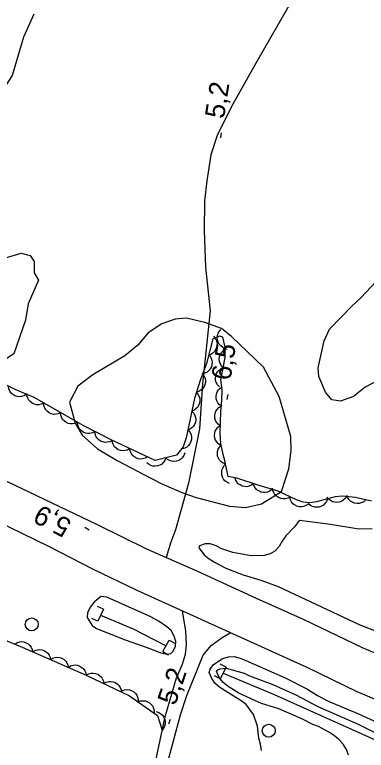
# Model space of a CAD drawing. Extents: x 282461 to 284471, y 5554090 to 5557646.
# Drawn here: x 283695.2 to 283749.2, y 5554915.9 to 5555029 of the extents above; entities that cross this region are included whole.
import ezdxf

# ---------------------------------------------------------------- set-up
doc = ezdxf.new("R2010")
doc.units = 0
for name, color, linetype in [('Niveau 1', 7, 'Continuous'), ('Niveau 19', 7, 'Continuous'), ('Niveau 2', 7, 'Continuous'), ('Niveau 21', 7, 'Continuous'), ('Niveau 22', 7, 'Continuous'), ('Niveau 26', 7, 'Continuous'), ('Niveau 3', 7, 'Continuous'), ('Niveau 36', 7, 'Continuous'), ('Niveau 4', 7, 'Continuous'), ('Niveau 44', 7, 'Continuous')]:
    doc.layers.add(name, color=color, linetype=linetype)

msp = doc.modelspace()

# ---------------------------------------------------------------- linework, layer by layer
at = {"layer": 'Niveau 1'}
for points in [[(283662.66, 5554988.52), (283664.83, 5554986.46), (283667.19, 5554983.7), (283668.84, 5554982.32), (283673.87, 5554979.23), (283679.7, 5554978.59), (283681.55, 5554979.42), (283688.69, 5554986.45), (283691.44, 5554989.72), (283693.75, 5554991.6), (283696.18, 5554992.32), (283697.58, 5554991.98), (283698.18, 5554991.06), (283698.2, 5554989.32), (283698.83, 5554988.17), (283697.25, 5554984.54), (283696.86, 5554982.06), (283695.03, 5554976.87), (283692.59, 5554975.27), (283691.88, 5554974.09), (283692.02, 5554971.95)], [(283751.32, 5554972.93), (283749.07, 5554971.71), (283747.28, 5554970.29), (283745.28, 5554969.57), (283743.95, 5554969.79), (283742.95, 5554970.98), (283741.94, 5554973.35), (283741.84, 5554974.73), (283742.78, 5554978.88), (283743.58, 5554980.64), (283747.03, 5554984.17), (283748.46, 5554985.5), (283750.71, 5554987.91)], [(283738.99, 5554951.26), (283738.19, 5554950.27), (283736.87, 5554948.86), (283736.29, 5554948.05), (283735.84, 5554947.23), (283735.2, 5554946.53), (283734.45, 5554946.12), (283733.52, 5554945.87), (283731.54, 5554945.8), (283728.75, 5554946.3), (283726.88, 5554946.92), (283726.17, 5554947.32), (283725.24, 5554947.66), (283724.48, 5554947.65), (283723.61, 5554947.35), (283723.5, 5554947), (283724.33, 5554945.96), (283725.09, 5554945.33), (283725.91, 5554944.82), (283727.67, 5554943.91), (283730.3, 5554942.89), (283733.04, 5554942.04), (283735.67, 5554941.08), (283748.26, 5554935.16), (283752.76, 5554933.46)], [(283738.99, 5554951.26), (283743.75, 5554950.66), (283748.09, 5554949.96), (283750.17, 5554949.99)], [(283716.11, 5554936.43), (283709.33, 5554939.45), (283708.45, 5554939.56), (283707.41, 5554938.68), (283706.78, 5554937.92), (283706.39, 5554937.04), (283706.34, 5554936.29), (283707.11, 5554935.08), (283707.75, 5554934.62), (283712.19, 5554932.86), (283715.82, 5554931.62), (283717.63, 5554930.88), (283718.56, 5554930.66), (283719.2, 5554930.78), (283719.55, 5554931.13), (283719.89, 5554931.89), (283719.94, 5554932.64), (283719.7, 5554933.45), (283719.22, 5554934.32), (283718.57, 5554934.89), (283717.4, 5554935.69), (283716.11, 5554936.43)], [(283733.11, 5554915.88), (283732.98, 5554916.81), (283732.74, 5554917.73), (283732.54, 5554919.59), (283731.88, 5554921.38), (283730.76, 5554922.93), (283729.99, 5554923.51), (283726.71, 5554925.57), (283725.95, 5554926.2), (283725.47, 5554926.95), (283725.11, 5554927.87), (283725.22, 5554928.34), (283725.68, 5554929.04), (283727.13, 5554929.98), (283728.05, 5554930.28), (283728.93, 5554930.29), (283729.86, 5554930.06), (283730.74, 5554929.72), (283736.76, 5554927.05), (283740.22, 5554925.28), (283741.74, 5554924.31), (283743.38, 5554923.45), (283748.06, 5554921.52), (283752.86, 5554919.3)]]:
    msp.add_lwpolyline(points, dxfattribs=at)
at = {"layer": 'Niveau 19'}
for points in [[(283720.93, 5554937.34), (283721.46, 5554934.2), (283721.54, 5554932.22), (283721.37, 5554930.64), (283720.93, 5554929.07), (283720.02, 5554926.98), (283718.22, 5554920.81), (283715, 5554905.6), (283714.45, 5554901.38), (283710.98, 5554881.79), (283708.81, 5554868.14), (283707.44, 5554860.94), (283706.6, 5554857.8), (283704.61, 5554848.09), (283703.35, 5554840.67), (283702.64, 5554835.69), (283702.1, 5554830.72), (283701.78, 5554823.99)], [(283704.14, 5554825.54), (283704.24, 5554831.54), (283704.55, 5554835.59), (283705.2, 5554840.97), (283706.91, 5554849.81), (283707.37, 5554851.95), (283708.32, 5554855.61), (283710.35, 5554865.18), (283715.65, 5554897.49), (283718.86, 5554914.7), (283720.66, 5554921.34), (283721.67, 5554924.32), (283724.17, 5554930.5), (283725.38, 5554932.03), (283727.06, 5554933.21), (283728.34, 5554933.96)]]:
    msp.add_lwpolyline(points, dxfattribs=at)
at = {"layer": 'Niveau 2'}
for points in [[(283698.11, 5555029.08), (283696.56, 5555025.55), (283694.78, 5555019.67), (283693, 5555016.89), (283691.28, 5555012.51), (283691.2, 5555008.6), (283690.27, 5555002.57), (283689.68, 5555000.94), (283688.59, 5554999.57), (283687.46, 5554998.87), (283685.96, 5554999.13), (283684.84, 5555000.83), (283684.65, 5555001.89), (283684.7, 5555009.91), (283684.02, 5555014.31), (283684.39, 5555017.68), (283686.96, 5555022.25), (283688.53, 5555026.98), (283689.78, 5555029.34)], [(283726.98, 5554980.77), (283724.41, 5554981.67), (283721.61, 5554982.34), (283719.87, 5554982.21), (283717.79, 5554981.49), (283715.71, 5554980.08), (283714.1, 5554978.21), (283712.14, 5554976.57), (283707.18, 5554973.63), (283704.87, 5554971.87), (283703.62, 5554969.42), (283704.47, 5554966.18), (283705.54, 5554964.34), (283707.89, 5554962.27), (283710.93, 5554960.45), (283715.03, 5554958.28), (283717.72, 5554956.91), (283720.87, 5554955.55), (283723.09, 5554954.76), (283728.22, 5554953.42), (283730.67, 5554953.21), (283733.11, 5554953.81), (283736.22, 5554955.69), (283737.35, 5554959.18), (283737.67, 5554961.97), (283737.64, 5554964.17), (283735.83, 5554970.3), (283733.45, 5554974.8), (283728.51, 5554979.51), (283726.98, 5554980.77)], [(283746.5, 5554915.13), (283746.21, 5554915.99), (283745.71, 5554916.84), (283745.08, 5554917.52), (283744.34, 5554918.09), (283743.6, 5554918.6), (283741.89, 5554919.57), (283741.04, 5554919.85), (283739.33, 5554920.71), (283735.8, 5554922.24), (283733.12, 5554923.1), (283732.2, 5554923.5), (283729.64, 5554924.69), (283727.99, 5554925.72), (283727.25, 5554926.34), (283726.62, 5554927.08), (283726.23, 5554927.99), (283726.4, 5554928.27), (283726.8, 5554928.44), (283727.72, 5554928.5), (283730.45, 5554927.76), (283731.31, 5554927.36), (283734.9, 5554925.99), (283738.43, 5554924.4), (283741.79, 5554922.63), (283748.01, 5554919.9), (283753.07, 5554917.4)]]:
    msp.add_lwpolyline(points, dxfattribs=at)
at = {"layer": 'Niveau 21'}
for points in [[(283619.33, 5554995.38), (283626, 5554991.56), (283636.95, 5554985.81), (283649.29, 5554979.09), (283660.09, 5554973.44), (283707.87, 5554950.59), (283715.47, 5554946.89), (283723.3, 5554943.42), (283732.31, 5554939.27), (283739.56, 5554936.03), (283748.62, 5554931.71), (283756.87, 5554928.19), (283766.29, 5554923.68), (283776.05, 5554919.42), (283818.94, 5554899.96), (283827.6, 5554896.21), (283840.02, 5554890.57), (283843.26, 5554889.2), (283857.63, 5554882.72), (283870.98, 5554876.54), (283889.1, 5554868.59), (283896.54, 5554865.24), (283906.59, 5554860.53)], [(283623.2, 5554987.33), (283624.31, 5554986.76), (283633.78, 5554981.34), (283640.75, 5554977.06), (283647.59, 5554973.3), (283657.36, 5554968.17), (283665.48, 5554964.37), (283674.78, 5554959.7), (283682.49, 5554956.12), (283690.21, 5554952.19), (283700.38, 5554947.3), (283707.17, 5554943.77), (283713.95, 5554940.52), (283740.2, 5554928.64), (283747.69, 5554924.99), (283753.83, 5554922.38)]]:
    msp.add_lwpolyline(points, dxfattribs=at)
at = {"layer": 'Niveau 22'}
msp.add_lwpolyline([(283741.66, 5555037.89), (283732.19, 5555021.48), (283728.69, 5555015.15), (283726.39, 5555010.61), (283725.34, 5555007.44), (283724.75, 5555003.47), (283724.39, 5555000.41), (283724.3, 5554995.75), (283724.54, 5554990.18), (283725.23, 5554983.48), (283724.08, 5554972.26), (283723.58, 5554965.34), (283721.9, 5554956.96), (283719.92, 5554949.81), (283719.18, 5554947.88), (283718.48, 5554945.55)], dxfattribs=at)
at = {"layer": 'Niveau 26'}
for p, q in [((283708.82, 5554937.57), (283707.91, 5554938)), ((283708.82, 5554937.57), (283707.96, 5554935.75)), ((283707.96, 5554935.75), (283707.05, 5554936.17)), ((283717.98, 5554931.07), (283718.96, 5554932.83)), ((283718.96, 5554932.83), (283719.83, 5554932.35)), ((283717.98, 5554931.07), (283718.85, 5554930.58)), ((283727.68, 5554928.66), (283726.76, 5554926.86)), ((283727.68, 5554928.66), (283726.79, 5554929.11)), ((283726.76, 5554926.86), (283725.88, 5554927.32))]:
    msp.add_line(p, q, dxfattribs=at)
at = {"layer": 'Niveau 3'}
for p, q in [((283726.88, 5555010.08), (283727, 5555010.87)), ((283727.87, 5554969.83), (283727.99, 5554970.62)), ((283706.65, 5554949.76), (283705.95, 5554950.13)), ((283718.9, 5554919.94), (283719.16, 5554920.69))]:
    msp.add_line(p, q, dxfattribs=at)
at = {"layer": 'Niveau 36'}
for centre in [(283697.8, 5554935.25), (283734.24, 5554918.9)]:
    msp.add_circle(centre, 1, dxfattribs=at)
at = {"layer": 'Niveau 4'}
for points in [[(283708.39, 5554936.67), (283713.42, 5554934.57), (283718.46, 5554931.94)], [(283727.23, 5554927.77), (283735.07, 5554924.47), (283751.06, 5554917.3), (283753.28, 5554916.15), (283756.27, 5554914.85), (283758.97, 5554913.53), (283766.46, 5554910.23), (283775.43, 5554905.95), (283780.7, 5554903.61), (283783.92, 5554901.84), (283789.62, 5554898.21), (283796.4, 5554894.26), (283802.81, 5554890.17), (283806.35, 5554886.93), (283807.06, 5554886.11), (283808.47, 5554883.7)]]:
    msp.add_lwpolyline(points, dxfattribs=at)
at = {"layer": 'Niveau 44'}
for points in [[(283727.57, 5554977.68), (283727.18, 5554977.83), (283726.86, 5554978.08), (283726.63, 5554978.32), (283726.47, 5554978.63), (283726.36, 5554978.98), (283726.33, 5554979.36), (283726.35, 5554979.69), (283726.47, 5554980.02), (283726.65, 5554980.34), (283726.9, 5554980.6)], [(283727.61, 5554959.87), (283727.55, 5554960.23), (283727.25, 5554961.38), (283726.86, 5554963.09), (283726.77, 5554964.71), (283726.86, 5554968), (283727.03, 5554969.74), (283727.06, 5554971.32), (283726.88, 5554972.85), (283727.57, 5554976.29), (283727.53, 5554977.87), (283727.17, 5554979.43), (283726.7, 5554979.55), (283725.66, 5554979.19), (283724.65, 5554975.35), (283723.75, 5554972.91), (283722.85, 5554970), (283721.53, 5554963.96), (283721.08, 5554962.56), (283720.05, 5554961.28), (283716.8, 5554960.44), (283710.02, 5554963.62), (283705.8, 5554965.79), (283698.19, 5554970.12), (283695.27, 5554971.37), (283692.82, 5554972.62)], [(283725.76, 5554979.56), (283726.03, 5554979.25), (283726.2, 5554978.88), (283726.29, 5554978.56), (283726.29, 5554978.21), (283726.23, 5554977.84), (283726.07, 5554977.5), (283725.91, 5554977.21), (283725.65, 5554976.98), (283725.33, 5554976.78), (283724.99, 5554976.66)], [(283727.25, 5554974.71), (283726.96, 5554975.01), (283726.77, 5554975.37), (283726.66, 5554975.68), (283726.64, 5554976.03), (283726.68, 5554976.4), (283726.82, 5554976.75), (283726.96, 5554977.04), (283727.21, 5554977.29), (283727.51, 5554977.51), (283727.84, 5554977.65)], [(283725.12, 5554976.62), (283725.36, 5554976.28), (283725.49, 5554975.9), (283725.56, 5554975.57), (283725.52, 5554975.22), (283725.43, 5554974.87), (283725.24, 5554974.54), (283725.04, 5554974.27), (283724.76, 5554974.06), (283724.43, 5554973.9), (283724.08, 5554973.81)], [(283724.03, 5554973.83), (283724.29, 5554973.5), (283724.45, 5554973.12), (283724.53, 5554972.8), (283724.51, 5554972.45), (283724.43, 5554972.09), (283724.26, 5554971.75), (283724.08, 5554971.48), (283723.81, 5554971.25), (283723.49, 5554971.07), (283723.15, 5554970.96)], [(283726.66, 5554971.77), (283726.37, 5554972.07), (283726.18, 5554972.43), (283726.07, 5554972.74), (283726.05, 5554973.09), (283726.09, 5554973.46), (283726.23, 5554973.81), (283726.37, 5554974.1), (283726.62, 5554974.35), (283726.92, 5554974.57), (283727.25, 5554974.71)], [(283696.97, 5554970.64), (283696.62, 5554970.41), (283696.23, 5554970.3), (283695.91, 5554970.26), (283695.56, 5554970.31), (283695.21, 5554970.42), (283694.89, 5554970.63), (283694.63, 5554970.83), (283694.44, 5554971.13), (283694.29, 5554971.47), (283694.22, 5554971.82)], [(283727.01, 5554968.76), (283726.67, 5554969), (283726.42, 5554969.32), (283726.25, 5554969.61), (283726.17, 5554969.95), (283726.15, 5554970.32), (283726.22, 5554970.7), (283726.31, 5554971.01), (283726.51, 5554971.3), (283726.77, 5554971.56), (283727.07, 5554971.76)], [(283699.65, 5554969.29), (283699.27, 5554969.11), (283698.87, 5554969.04), (283698.54, 5554969.03), (283698.2, 5554969.12), (283697.87, 5554969.27), (283697.57, 5554969.52), (283697.34, 5554969.75), (283697.18, 5554970.06), (283697.07, 5554970.42), (283697.04, 5554970.77)], [(283723.07, 5554970.98), (283723.35, 5554970.68), (283723.54, 5554970.32), (283723.64, 5554970.01), (283723.66, 5554969.66), (283723.61, 5554969.29), (283723.47, 5554968.93), (283723.32, 5554968.65), (283723.06, 5554968.4), (283722.76, 5554968.19), (283722.43, 5554968.06)], [(283702.25, 5554967.81), (283701.88, 5554967.62), (283701.48, 5554967.56), (283701.15, 5554967.55), (283700.81, 5554967.64), (283700.47, 5554967.79), (283700.18, 5554968.03), (283699.95, 5554968.27), (283699.79, 5554968.58), (283699.67, 5554968.93), (283699.65, 5554969.29)], [(283722.43, 5554968.06), (283722.71, 5554967.75), (283722.9, 5554967.39), (283723, 5554967.08), (283723.02, 5554966.73), (283722.97, 5554966.36), (283722.83, 5554966.01), (283722.68, 5554965.72), (283722.42, 5554965.47), (283722.12, 5554965.26), (283721.79, 5554965.13)], [(283726.8, 5554965.77), (283726.46, 5554966.02), (283726.21, 5554966.34), (283726.05, 5554966.63), (283725.97, 5554966.97), (283725.95, 5554967.34), (283726.02, 5554967.71), (283726.12, 5554968.02), (283726.32, 5554968.31), (283726.58, 5554968.58), (283726.88, 5554968.77)], [(283704.86, 5554966.33), (283704.48, 5554966.14), (283704.08, 5554966.08), (283703.75, 5554966.07), (283703.41, 5554966.16), (283703.08, 5554966.31), (283702.78, 5554966.55), (283702.55, 5554966.78), (283702.39, 5554967.1), (283702.28, 5554967.45), (283702.25, 5554967.81)], [(283707.5, 5554964.92), (283707.14, 5554964.71), (283706.74, 5554964.63), (283706.41, 5554964.61), (283706.06, 5554964.68), (283705.72, 5554964.82), (283705.42, 5554965.05), (283705.18, 5554965.27), (283705.01, 5554965.58), (283704.88, 5554965.93), (283704.84, 5554966.29)], [(283726.88, 5554962.78), (283726.52, 5554963), (283726.25, 5554963.3), (283726.06, 5554963.57), (283725.95, 5554963.9), (283725.9, 5554964.27), (283725.94, 5554964.65), (283726.01, 5554964.97), (283726.19, 5554965.27), (283726.42, 5554965.56), (283726.71, 5554965.77)], [(283623.5, 5554964.8), (283626.66, 5554962.85), (283630.4, 5554960.8), (283635.06, 5554957.48), (283640.82, 5554951.97), (283647.05, 5554946.46), (283649.83, 5554944.97), (283651.81, 5554944.29), (283654.03, 5554943.96), (283655.76, 5554944.56), (283657.72, 5554946.78), (283659.69, 5554947.03), (283664.24, 5554946.03), (283666.81, 5554944.89), (283676.5, 5554941.27), (283680.83, 5554938.99), (283686.49, 5554935.81), (283696.32, 5554931.74), (283706.16, 5554927.44), (283712.82, 5554924.26), (283717.12, 5554921.24), (283717.84, 5554918.98)], [(283710.17, 5554963.54), (283709.8, 5554963.34), (283709.4, 5554963.26), (283709.07, 5554963.24), (283708.73, 5554963.31), (283708.39, 5554963.45), (283708.08, 5554963.68), (283707.84, 5554963.9), (283707.67, 5554964.21), (283707.54, 5554964.56), (283707.5, 5554964.92)], [(283721.9, 5554965.1), (283722.15, 5554964.77), (283722.3, 5554964.39), (283722.38, 5554964.07), (283722.36, 5554963.72), (283722.28, 5554963.36), (283722.1, 5554963.02), (283721.92, 5554962.75), (283721.65, 5554962.53), (283721.32, 5554962.34), (283720.98, 5554962.24)], [(283712.88, 5554962.28), (283712.53, 5554962.06), (283712.13, 5554961.97), (283711.8, 5554961.93), (283711.46, 5554961.99), (283711.11, 5554962.12), (283710.8, 5554962.34), (283710.55, 5554962.55), (283710.37, 5554962.85), (283710.23, 5554963.19), (283710.17, 5554963.55)], [(283727.64, 5554959.88), (283727.25, 5554960.02), (283726.92, 5554960.26), (283726.68, 5554960.49), (283726.51, 5554960.79), (283726.39, 5554961.14), (283726.35, 5554961.52), (283726.36, 5554961.85), (283726.47, 5554962.18), (283726.65, 5554962.51), (283726.89, 5554962.78)], [(283715.6, 5554961), (283715.24, 5554960.79), (283714.84, 5554960.69), (283714.52, 5554960.66), (283714.17, 5554960.72), (283713.82, 5554960.85), (283713.51, 5554961.07), (283713.26, 5554961.28), (283713.08, 5554961.58), (283712.94, 5554961.92), (283712.88, 5554962.28)], [(283721.32, 5554961.61), (283721.18, 5554961.21), (283720.94, 5554960.89), (283720.71, 5554960.65), (283720.4, 5554960.48), (283720.05, 5554960.36), (283719.67, 5554960.32), (283719.35, 5554960.33), (283719.01, 5554960.44), (283718.69, 5554960.62), (283718.42, 5554960.86)], [(283718.42, 5554960.86), (283718.28, 5554960.46), (283718.03, 5554960.14), (283717.8, 5554959.9), (283717.5, 5554959.73), (283717.15, 5554959.61), (283716.77, 5554959.57), (283716.44, 5554959.58), (283716.11, 5554959.69), (283715.78, 5554959.87), (283715.51, 5554960.11)], [(283728.2, 5554956.93), (283727.82, 5554957.1), (283727.51, 5554957.35), (283727.28, 5554957.6), (283727.13, 5554957.91), (283727.02, 5554958.26), (283727.01, 5554958.65), (283727.03, 5554958.97), (283727.17, 5554959.3), (283727.36, 5554959.61), (283727.61, 5554959.87)], [(283732.93, 5554956.57), (283729.36, 5554957.74), (283727.99, 5554957.99), (283727.61, 5554959.87)], [(283731.91, 5554956.91), (283731.58, 5554956.65), (283731.2, 5554956.51), (283730.88, 5554956.43), (283730.53, 5554956.45), (283730.17, 5554956.53), (283729.83, 5554956.71), (283729.56, 5554956.89), (283729.34, 5554957.17), (283729.16, 5554957.49), (283729.06, 5554957.84)], [(283734.77, 5554956.03), (283734.45, 5554955.77), (283734.07, 5554955.61), (283733.76, 5554955.52), (283733.41, 5554955.53), (283733.04, 5554955.61), (283732.7, 5554955.77), (283732.42, 5554955.94), (283732.2, 5554956.21), (283732.01, 5554956.53), (283731.89, 5554956.87)], [(283750.03, 5554954.18), (283747.61, 5554954.76), (283745.52, 5554954.95), (283744.48, 5554954.89), (283741.61, 5554954.11), (283740.59, 5554953.96), (283739.55, 5554954.03), (283738.51, 5554954.4), (283735.71, 5554955.76), (283732.93, 5554956.57)], [(283737.52, 5554954.88), (283737.16, 5554954.67), (283736.77, 5554954.58), (283736.44, 5554954.55), (283736.09, 5554954.61), (283735.75, 5554954.75), (283735.44, 5554954.97), (283735.19, 5554955.18), (283735.02, 5554955.49), (283734.88, 5554955.83), (283734.83, 5554956.19)], [(283740.3, 5554953.76), (283739.96, 5554953.52), (283739.58, 5554953.38), (283739.26, 5554953.31), (283738.91, 5554953.34), (283738.55, 5554953.44), (283738.22, 5554953.62), (283737.95, 5554953.81), (283737.74, 5554954.09), (283737.57, 5554954.42), (283737.48, 5554954.77)], [(283743.27, 5554954.56), (283743.13, 5554954.17), (283742.89, 5554953.84), (283742.67, 5554953.6), (283742.36, 5554953.42), (283742.02, 5554953.29), (283741.64, 5554953.26), (283741.31, 5554953.26), (283740.98, 5554953.37), (283740.65, 5554953.54), (283740.38, 5554953.77)], [(283746.21, 5554954.99), (283746, 5554954.63), (283745.7, 5554954.36), (283745.43, 5554954.17), (283745.09, 5554954.06), (283744.73, 5554954.01), (283744.35, 5554954.05), (283744.03, 5554954.12), (283743.73, 5554954.3), (283743.44, 5554954.53), (283743.22, 5554954.82)], [(283749.16, 5554954.39), (283748.85, 5554954.11), (283748.48, 5554953.93), (283748.17, 5554953.83), (283747.82, 5554953.82), (283747.45, 5554953.88), (283747.1, 5554954.03), (283746.82, 5554954.19), (283746.58, 5554954.44), (283746.37, 5554954.75), (283746.24, 5554955.09)], [(283695.19, 5554932.23), (283695.54, 5554932.46), (283695.93, 5554932.57), (283696.26, 5554932.61), (283696.61, 5554932.56), (283696.96, 5554932.44), (283697.28, 5554932.23), (283697.53, 5554932.02), (283697.72, 5554931.73), (283697.87, 5554931.39), (283697.94, 5554931.03)], [(283697.94, 5554931.03), (283698.29, 5554931.26), (283698.68, 5554931.36), (283699.01, 5554931.41), (283699.36, 5554931.36), (283699.7, 5554931.24), (283700.03, 5554931.03), (283700.28, 5554930.82), (283700.47, 5554930.53), (283700.62, 5554930.19), (283700.68, 5554929.83)], [(283700.68, 5554929.83), (283701.04, 5554930.06), (283701.43, 5554930.16), (283701.75, 5554930.21), (283702.1, 5554930.16), (283702.45, 5554930.04), (283702.77, 5554929.83), (283703.02, 5554929.62), (283703.22, 5554929.33), (283703.36, 5554928.99), (283703.43, 5554928.63)], [(283703.43, 5554928.63), (283703.78, 5554928.86), (283704.17, 5554928.96), (283704.5, 5554929.01), (283704.85, 5554928.96), (283705.2, 5554928.84), (283705.52, 5554928.63), (283705.77, 5554928.42), (283705.96, 5554928.13), (283706.11, 5554927.79), (283706.18, 5554927.43)], [(283706.18, 5554927.43), (283706.54, 5554927.64), (283706.93, 5554927.74), (283707.26, 5554927.77), (283707.61, 5554927.71), (283707.95, 5554927.58), (283708.26, 5554927.36), (283708.51, 5554927.14), (283708.69, 5554926.84), (283708.83, 5554926.5), (283708.88, 5554926.14)], [(283708.88, 5554926.14), (283709.24, 5554926.35), (283709.64, 5554926.45), (283709.97, 5554926.48), (283710.31, 5554926.41), (283710.66, 5554926.29), (283710.97, 5554926.06), (283711.21, 5554925.85), (283711.4, 5554925.55), (283711.53, 5554925.2), (283711.59, 5554924.85)], [(283711.7, 5554925.05), (283712.09, 5554925.19), (283712.5, 5554925.22), (283712.83, 5554925.2), (283713.16, 5554925.08), (283713.48, 5554924.89), (283713.75, 5554924.62), (283713.95, 5554924.37), (283714.08, 5554924.04), (283714.16, 5554923.68), (283714.15, 5554923.32)], [(283714.15, 5554923.32), (283714.54, 5554923.47), (283714.95, 5554923.5), (283715.28, 5554923.48), (283715.61, 5554923.36), (283715.93, 5554923.17), (283716.2, 5554922.9), (283716.41, 5554922.65), (283716.54, 5554922.32), (283716.61, 5554921.96), (283716.61, 5554921.6)], [(283716.93, 5554921.84), (283717.33, 5554921.72), (283717.67, 5554921.5), (283717.92, 5554921.28), (283718.11, 5554920.98), (283718.25, 5554920.64), (283718.3, 5554920.26), (283718.32, 5554919.94), (283718.22, 5554919.6), (283718.06, 5554919.26), (283717.84, 5554918.98)]]:
    msp.add_lwpolyline(points, dxfattribs=at)

# ---------------------------------------------------------------- texts
at = {"layer": 'Niveau 3'}
for s, rotation, p in [('5,2  ', 81.0957, (283727.36, 5555012.92)), ('6,5  ', 81.0957, (283728.35, 5554972.67)), ('5,9  ', 152.1341, (283704.13, 5554951.14)), ('5,2  ', 71.0765, (283719.87, 5554922.65))]:
    msp.add_text(s, height=3, rotation=rotation, dxfattribs=at).set_placement(p)

doc.saveas('drawing.dxf')
